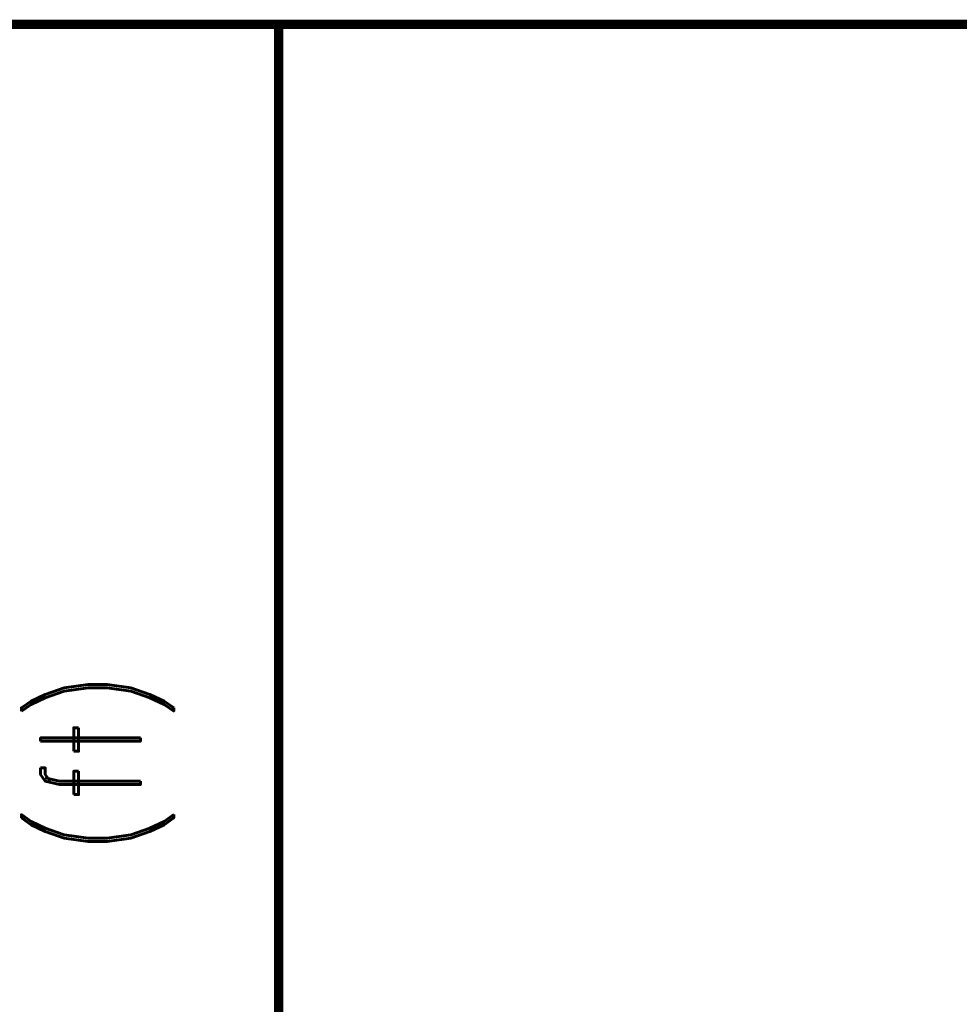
# Model space of a CAD drawing. Extents: x -2 to 113, y -136 to 16.
# Tile 286 of 541: x 10 to 20, y -24 to -13. Entities that reach past the tile are written whole.
import ezdxf
from ezdxf.enums import TextEntityAlignment as Align

# ---------------------------------------------------------------- set-up
doc = ezdxf.new("R2010")
doc.units = 0
doc.header["$MEASUREMENT"] = 0
doc.linetypes.add('SOLID', pattern=[0])
doc.layers.get('0').update_dxf_attribs({"linetype": 'SOLID'})
for name, color, linetype in [('1', 7, 'SOLID'), ('10', 7, 'SOLID'), ('11', 7, 'SOLID'), ('12', 7, 'SOLID'), ('13', 7, 'SOLID'), ('14', 7, 'SOLID'), ('15', 7, 'SOLID'), ('16', 7, 'SOLID'), ('17', 7, 'SOLID'), ('18', 7, 'SOLID'), ('19', 7, 'SOLID'), ('2', 7, 'SOLID'), ('20', 7, 'SOLID'), ('21', 7, 'SOLID'), ('22', 7, 'SOLID'), ('23', 7, 'SOLID'), ('24', 7, 'SOLID'), ('25', 7, 'SOLID'), ('26', 7, 'SOLID'), ('27', 7, 'SOLID'), ('28', 7, 'SOLID'), ('29', 7, 'SOLID'), ('3', 7, 'SOLID'), ('30', 7, 'SOLID'), ('31', 7, 'SOLID'), ('32', 7, 'SOLID'), ('33', 7, 'SOLID'), ('34', 7, 'SOLID'), ('35', 7, 'SOLID'), ('36', 7, 'SOLID'), ('37', 7, 'SOLID'), ('38', 7, 'SOLID'), ('39', 7, 'SOLID'), ('4', 7, 'SOLID'), ('40', 7, 'SOLID'), ('41', 7, 'SOLID'), ('42', 7, 'SOLID'), ('43', 7, 'SOLID'), ('44', 7, 'SOLID'), ('45', 7, 'SOLID'), ('46', 7, 'SOLID'), ('47', 7, 'SOLID'), ('48', 7, 'SOLID'), ('49', 7, 'SOLID'), ('5', 7, 'SOLID'), ('50', 7, 'SOLID'), ('51', 7, 'SOLID'), ('52', 7, 'SOLID'), ('53', 7, 'SOLID'), ('54', 7, 'SOLID'), ('55', 7, 'SOLID'), ('56', 7, 'SOLID'), ('57', 7, 'SOLID'), ('58', 7, 'SOLID'), ('59', 7, 'SOLID'), ('6', 7, 'SOLID'), ('60', 7, 'SOLID'), ('61', 7, 'SOLID'), ('62', 7, 'SOLID'), ('63', 7, 'SOLID'), ('64', 7, 'SOLID'), ('65', 7, 'SOLID'), ('66', 7, 'SOLID'), ('67', 7, 'SOLID'), ('68', 7, 'SOLID'), ('7', 7, 'SOLID'), ('8', 7, 'SOLID'), ('9', 7, 'SOLID')]:
    doc.layers.add(name, color=color, linetype=linetype)
doc.styles.add('ROMAND', font='romand', dxfattribs={"height": 1})

msp = doc.modelspace()

# ---------------------------------------------------------------- linework, layer by layer
at = {"color": 7, "linetype": 'SOLID', "const_width": 0.103}
for points in [[(-0.218, -13.139), (111.547, -13.139)], [(13.018, -13.139), (13.018, -125.639)]]:
    msp.add_lwpolyline(points, dxfattribs=at)
at = {"layer": '1', "color": 7, "linetype": 'SOLID', "const_width": 0.103}
for points in [[(-0.218, -13.139), (111.547, -13.139)], [(13.018, -13.139), (13.018, -125.639)]]:
    msp.add_lwpolyline(points, dxfattribs=at)
at = {"layer": '10', "color": 7, "linetype": 'SOLID', "const_width": 0.103}
for points in [[(-0.218, -13.139), (111.547, -13.139)], [(13.018, -13.139), (13.018, -125.639)]]:
    msp.add_lwpolyline(points, dxfattribs=at)
at = {"layer": '11', "color": 7, "linetype": 'SOLID', "const_width": 0.103}
for points in [[(-0.218, -13.139), (111.547, -13.139)], [(13.018, -13.139), (13.018, -125.639)]]:
    msp.add_lwpolyline(points, dxfattribs=at)
at = {"layer": '12', "color": 7, "linetype": 'SOLID', "const_width": 0.103}
for points in [[(-0.218, -13.139), (111.547, -13.139)], [(13.018, -13.139), (13.018, -125.639)]]:
    msp.add_lwpolyline(points, dxfattribs=at)
at = {"layer": '13', "color": 7, "linetype": 'SOLID', "const_width": 0.103}
for points in [[(-0.218, -13.139), (111.547, -13.139)], [(13.018, -13.139), (13.018, -125.639)]]:
    msp.add_lwpolyline(points, dxfattribs=at)
at = {"layer": '14', "color": 7, "linetype": 'SOLID', "const_width": 0.103}
for points in [[(-0.218, -13.139), (111.547, -13.139)], [(13.018, -13.139), (13.018, -125.639)]]:
    msp.add_lwpolyline(points, dxfattribs=at)
at = {"layer": '15', "color": 7, "linetype": 'SOLID', "const_width": 0.103}
for points in [[(-0.218, -13.139), (111.547, -13.139)], [(13.018, -13.139), (13.018, -125.639)]]:
    msp.add_lwpolyline(points, dxfattribs=at)
at = {"layer": '16', "color": 7, "linetype": 'SOLID', "const_width": 0.103}
for points in [[(-0.218, -13.139), (111.547, -13.139)], [(13.018, -13.139), (13.018, -125.639)]]:
    msp.add_lwpolyline(points, dxfattribs=at)
at = {"layer": '17', "color": 7, "linetype": 'SOLID', "const_width": 0.103}
for points in [[(-0.218, -13.139), (111.547, -13.139)], [(13.018, -13.139), (13.018, -125.639)]]:
    msp.add_lwpolyline(points, dxfattribs=at)
at = {"layer": '18', "color": 7, "linetype": 'SOLID', "const_width": 0.103}
for points in [[(-0.218, -13.139), (111.547, -13.139)], [(13.018, -13.139), (13.018, -125.639)]]:
    msp.add_lwpolyline(points, dxfattribs=at)
at = {"layer": '19', "color": 7, "linetype": 'SOLID', "const_width": 0.103}
for points in [[(-0.218, -13.139), (111.547, -13.139)], [(13.018, -13.139), (13.018, -125.639)]]:
    msp.add_lwpolyline(points, dxfattribs=at)
at = {"layer": '2', "color": 7, "linetype": 'SOLID', "const_width": 0.103}
for points in [[(-0.218, -13.139), (111.547, -13.139)], [(13.018, -13.139), (13.018, -125.639)]]:
    msp.add_lwpolyline(points, dxfattribs=at)
at = {"layer": '20', "color": 7, "linetype": 'SOLID', "const_width": 0.103}
for points in [[(-0.218, -13.139), (111.547, -13.139)], [(13.018, -13.139), (13.018, -125.639)]]:
    msp.add_lwpolyline(points, dxfattribs=at)
at = {"layer": '21', "color": 7, "linetype": 'SOLID', "const_width": 0.103}
for points in [[(-0.218, -13.139), (111.547, -13.139)], [(13.018, -13.139), (13.018, -125.639)]]:
    msp.add_lwpolyline(points, dxfattribs=at)
at = {"layer": '22', "color": 7, "linetype": 'SOLID', "const_width": 0.103}
for points in [[(-0.218, -13.139), (111.547, -13.139)], [(13.018, -13.139), (13.018, -125.639)]]:
    msp.add_lwpolyline(points, dxfattribs=at)
at = {"layer": '23', "color": 7, "linetype": 'SOLID', "const_width": 0.103}
for points in [[(-0.218, -13.139), (111.547, -13.139)], [(13.018, -13.139), (13.018, -125.639)]]:
    msp.add_lwpolyline(points, dxfattribs=at)
at = {"layer": '24', "color": 7, "linetype": 'SOLID', "const_width": 0.103}
for points in [[(-0.218, -13.139), (111.547, -13.139)], [(13.018, -13.139), (13.018, -125.639)]]:
    msp.add_lwpolyline(points, dxfattribs=at)
at = {"layer": '25', "color": 7, "linetype": 'SOLID', "const_width": 0.103}
for points in [[(-0.218, -13.139), (111.547, -13.139)], [(13.018, -13.139), (13.018, -125.639)]]:
    msp.add_lwpolyline(points, dxfattribs=at)
at = {"layer": '26', "color": 7, "linetype": 'SOLID', "const_width": 0.103}
for points in [[(-0.218, -13.139), (111.547, -13.139)], [(13.018, -13.139), (13.018, -125.639)]]:
    msp.add_lwpolyline(points, dxfattribs=at)
at = {"layer": '27', "color": 7, "linetype": 'SOLID', "const_width": 0.103}
for points in [[(-0.218, -13.139), (111.547, -13.139)], [(13.018, -13.139), (13.018, -125.639)]]:
    msp.add_lwpolyline(points, dxfattribs=at)
at = {"layer": '28', "color": 7, "linetype": 'SOLID', "const_width": 0.103}
for points in [[(-0.218, -13.139), (111.547, -13.139)], [(13.018, -13.139), (13.018, -125.639)]]:
    msp.add_lwpolyline(points, dxfattribs=at)
at = {"layer": '29', "color": 7, "linetype": 'SOLID', "const_width": 0.103}
for points in [[(-0.218, -13.139), (111.547, -13.139)], [(13.018, -13.139), (13.018, -125.639)]]:
    msp.add_lwpolyline(points, dxfattribs=at)
at = {"layer": '3', "color": 7, "linetype": 'SOLID', "const_width": 0.103}
for points in [[(-0.218, -13.139), (111.547, -13.139)], [(13.018, -13.139), (13.018, -125.639)]]:
    msp.add_lwpolyline(points, dxfattribs=at)
at = {"layer": '30', "color": 7, "linetype": 'SOLID', "const_width": 0.103}
for points in [[(-0.218, -13.139), (111.547, -13.139)], [(13.018, -13.139), (13.018, -125.639)]]:
    msp.add_lwpolyline(points, dxfattribs=at)
at = {"layer": '31', "color": 7, "linetype": 'SOLID', "const_width": 0.103}
for points in [[(-0.218, -13.139), (111.547, -13.139)], [(13.018, -13.139), (13.018, -125.639)]]:
    msp.add_lwpolyline(points, dxfattribs=at)
at = {"layer": '32', "color": 7, "linetype": 'SOLID', "const_width": 0.103}
for points in [[(-0.218, -13.139), (111.547, -13.139)], [(13.018, -13.139), (13.018, -125.639)]]:
    msp.add_lwpolyline(points, dxfattribs=at)
at = {"layer": '33', "color": 7, "linetype": 'SOLID', "const_width": 0.103}
for points in [[(-0.218, -13.139), (111.547, -13.139)], [(13.018, -13.139), (13.018, -125.639)]]:
    msp.add_lwpolyline(points, dxfattribs=at)
at = {"layer": '34', "color": 7, "linetype": 'SOLID', "const_width": 0.103}
for points in [[(-0.218, -13.139), (111.547, -13.139)], [(13.018, -13.139), (13.018, -125.639)]]:
    msp.add_lwpolyline(points, dxfattribs=at)
at = {"layer": '35', "color": 7, "linetype": 'SOLID', "const_width": 0.103}
for points in [[(-0.218, -13.139), (111.547, -13.139)], [(13.018, -13.139), (13.018, -125.639)]]:
    msp.add_lwpolyline(points, dxfattribs=at)
at = {"layer": '36', "color": 7, "linetype": 'SOLID', "const_width": 0.103}
for points in [[(-0.218, -13.139), (111.547, -13.139)], [(13.018, -13.139), (13.018, -125.639)]]:
    msp.add_lwpolyline(points, dxfattribs=at)
at = {"layer": '37', "color": 7, "linetype": 'SOLID', "const_width": 0.103}
for points in [[(-0.218, -13.139), (111.547, -13.139)], [(13.018, -13.139), (13.018, -125.639)]]:
    msp.add_lwpolyline(points, dxfattribs=at)
at = {"layer": '38', "color": 7, "linetype": 'SOLID', "const_width": 0.103}
for points in [[(-0.218, -13.139), (111.547, -13.139)], [(13.018, -13.139), (13.018, -125.639)]]:
    msp.add_lwpolyline(points, dxfattribs=at)
at = {"layer": '39', "color": 7, "linetype": 'SOLID', "const_width": 0.103}
for points in [[(-0.218, -13.139), (111.547, -13.139)], [(13.018, -13.139), (13.018, -125.639)]]:
    msp.add_lwpolyline(points, dxfattribs=at)
at = {"layer": '4', "color": 7, "linetype": 'SOLID', "const_width": 0.103}
for points in [[(-0.218, -13.139), (111.547, -13.139)], [(13.018, -13.139), (13.018, -125.639)]]:
    msp.add_lwpolyline(points, dxfattribs=at)
at = {"layer": '40', "color": 7, "linetype": 'SOLID', "const_width": 0.103}
for points in [[(-0.218, -13.139), (111.547, -13.139)], [(13.018, -13.139), (13.018, -125.639)]]:
    msp.add_lwpolyline(points, dxfattribs=at)
at = {"layer": '41', "color": 7, "linetype": 'SOLID', "const_width": 0.103}
for points in [[(-0.218, -13.139), (111.547, -13.139)], [(13.018, -13.139), (13.018, -125.639)]]:
    msp.add_lwpolyline(points, dxfattribs=at)
at = {"layer": '42', "color": 7, "linetype": 'SOLID', "const_width": 0.103}
for points in [[(-0.218, -13.139), (111.547, -13.139)], [(13.018, -13.139), (13.018, -125.639)]]:
    msp.add_lwpolyline(points, dxfattribs=at)
at = {"layer": '43', "color": 7, "linetype": 'SOLID', "const_width": 0.103}
for points in [[(-0.218, -13.139), (111.547, -13.139)], [(13.018, -13.139), (13.018, -125.639)]]:
    msp.add_lwpolyline(points, dxfattribs=at)
at = {"layer": '44', "color": 7, "linetype": 'SOLID', "const_width": 0.103}
for points in [[(-0.218, -13.139), (111.547, -13.139)], [(13.018, -13.139), (13.018, -125.639)]]:
    msp.add_lwpolyline(points, dxfattribs=at)
at = {"layer": '45', "color": 7, "linetype": 'SOLID', "const_width": 0.103}
for points in [[(-0.218, -13.139), (111.547, -13.139)], [(13.018, -13.139), (13.018, -125.639)]]:
    msp.add_lwpolyline(points, dxfattribs=at)
at = {"layer": '46', "color": 7, "linetype": 'SOLID', "const_width": 0.103}
for points in [[(-0.218, -13.139), (111.547, -13.139)], [(13.018, -13.139), (13.018, -125.639)]]:
    msp.add_lwpolyline(points, dxfattribs=at)
at = {"layer": '47', "color": 7, "linetype": 'SOLID', "const_width": 0.103}
for points in [[(-0.218, -13.139), (111.547, -13.139)], [(13.018, -13.139), (13.018, -125.639)]]:
    msp.add_lwpolyline(points, dxfattribs=at)
at = {"layer": '48', "color": 7, "linetype": 'SOLID', "const_width": 0.103}
for points in [[(-0.218, -13.139), (111.547, -13.139)], [(13.018, -13.139), (13.018, -125.639)]]:
    msp.add_lwpolyline(points, dxfattribs=at)
at = {"layer": '49', "color": 7, "linetype": 'SOLID', "const_width": 0.103}
for points in [[(-0.218, -13.139), (111.547, -13.139)], [(13.018, -13.139), (13.018, -125.639)]]:
    msp.add_lwpolyline(points, dxfattribs=at)
at = {"layer": '5', "color": 7, "linetype": 'SOLID', "const_width": 0.103}
for points in [[(-0.218, -13.139), (111.547, -13.139)], [(13.018, -13.139), (13.018, -125.639)]]:
    msp.add_lwpolyline(points, dxfattribs=at)
at = {"layer": '50', "color": 7, "linetype": 'SOLID', "const_width": 0.103}
for points in [[(-0.218, -13.139), (111.547, -13.139)], [(13.018, -13.139), (13.018, -125.639)]]:
    msp.add_lwpolyline(points, dxfattribs=at)
at = {"layer": '51', "color": 7, "linetype": 'SOLID', "const_width": 0.103}
for points in [[(-0.218, -13.139), (111.547, -13.139)], [(13.018, -13.139), (13.018, -125.639)]]:
    msp.add_lwpolyline(points, dxfattribs=at)
at = {"layer": '52', "color": 7, "linetype": 'SOLID', "const_width": 0.103}
for points in [[(-0.218, -13.139), (111.547, -13.139)], [(13.018, -13.139), (13.018, -125.639)]]:
    msp.add_lwpolyline(points, dxfattribs=at)
at = {"layer": '53', "color": 7, "linetype": 'SOLID', "const_width": 0.103}
for points in [[(-0.218, -13.139), (111.547, -13.139)], [(13.018, -13.139), (13.018, -125.639)]]:
    msp.add_lwpolyline(points, dxfattribs=at)
at = {"layer": '54', "color": 7, "linetype": 'SOLID', "const_width": 0.103}
for points in [[(-0.218, -13.139), (111.547, -13.139)], [(13.018, -13.139), (13.018, -125.639)]]:
    msp.add_lwpolyline(points, dxfattribs=at)
at = {"layer": '55', "color": 7, "linetype": 'SOLID', "const_width": 0.103}
for points in [[(-0.218, -13.139), (111.547, -13.139)], [(13.018, -13.139), (13.018, -125.639)]]:
    msp.add_lwpolyline(points, dxfattribs=at)
at = {"layer": '56', "color": 7, "linetype": 'SOLID', "const_width": 0.103}
for points in [[(-0.218, -13.139), (111.547, -13.139)], [(13.018, -13.139), (13.018, -125.639)]]:
    msp.add_lwpolyline(points, dxfattribs=at)
at = {"layer": '57', "color": 7, "linetype": 'SOLID', "const_width": 0.103}
for points in [[(-0.218, -13.139), (111.547, -13.139)], [(13.018, -13.139), (13.018, -125.639)]]:
    msp.add_lwpolyline(points, dxfattribs=at)
at = {"layer": '58', "color": 7, "linetype": 'SOLID', "const_width": 0.103}
for points in [[(-0.218, -13.139), (111.547, -13.139)], [(13.018, -13.139), (13.018, -125.639)]]:
    msp.add_lwpolyline(points, dxfattribs=at)
at = {"layer": '59', "color": 7, "linetype": 'SOLID', "const_width": 0.103}
for points in [[(-0.218, -13.139), (111.547, -13.139)], [(13.018, -13.139), (13.018, -125.639)]]:
    msp.add_lwpolyline(points, dxfattribs=at)
at = {"layer": '6', "color": 7, "linetype": 'SOLID', "const_width": 0.103}
for points in [[(-0.218, -13.139), (111.547, -13.139)], [(13.018, -13.139), (13.018, -125.639)]]:
    msp.add_lwpolyline(points, dxfattribs=at)
at = {"layer": '60', "color": 7, "linetype": 'SOLID', "const_width": 0.103}
for points in [[(-0.218, -13.139), (111.547, -13.139)], [(13.018, -13.139), (13.018, -125.639)]]:
    msp.add_lwpolyline(points, dxfattribs=at)
at = {"layer": '61', "color": 7, "linetype": 'SOLID', "const_width": 0.103}
for points in [[(-0.218, -13.139), (111.547, -13.139)], [(13.018, -13.139), (13.018, -125.639)]]:
    msp.add_lwpolyline(points, dxfattribs=at)
at = {"layer": '62', "color": 7, "linetype": 'SOLID', "const_width": 0.103}
for points in [[(-0.218, -13.139), (111.547, -13.139)], [(13.018, -13.139), (13.018, -125.639)]]:
    msp.add_lwpolyline(points, dxfattribs=at)
at = {"layer": '63', "color": 7, "linetype": 'SOLID', "const_width": 0.103}
for points in [[(-0.218, -13.139), (111.547, -13.139)], [(13.018, -13.139), (13.018, -125.639)]]:
    msp.add_lwpolyline(points, dxfattribs=at)
at = {"layer": '64', "color": 7, "linetype": 'SOLID', "const_width": 0.103}
for points in [[(-0.218, -13.139), (111.547, -13.139)], [(13.018, -13.139), (13.018, -125.639)]]:
    msp.add_lwpolyline(points, dxfattribs=at)
at = {"layer": '65', "color": 7, "linetype": 'SOLID', "const_width": 0.103}
for points in [[(-0.218, -13.139), (111.547, -13.139)], [(13.018, -13.139), (13.018, -125.639)]]:
    msp.add_lwpolyline(points, dxfattribs=at)
at = {"layer": '66', "color": 7, "linetype": 'SOLID', "const_width": 0.103}
for points in [[(-0.218, -13.139), (111.547, -13.139)], [(13.018, -13.139), (13.018, -125.639)]]:
    msp.add_lwpolyline(points, dxfattribs=at)
at = {"layer": '67', "color": 7, "linetype": 'SOLID', "const_width": 0.103}
for points in [[(-0.218, -13.139), (111.547, -13.139)], [(13.018, -13.139), (13.018, -125.639)]]:
    msp.add_lwpolyline(points, dxfattribs=at)
at = {"layer": '68', "color": 7, "linetype": 'SOLID', "const_width": 0.103}
for points in [[(-0.218, -13.139), (111.547, -13.139)], [(13.018, -13.139), (13.018, -125.639)]]:
    msp.add_lwpolyline(points, dxfattribs=at)
at = {"layer": '7', "color": 7, "linetype": 'SOLID', "const_width": 0.103}
for points in [[(-0.218, -13.139), (111.547, -13.139)], [(13.018, -13.139), (13.018, -125.639)]]:
    msp.add_lwpolyline(points, dxfattribs=at)
at = {"layer": '8', "color": 7, "linetype": 'SOLID', "const_width": 0.103}
for points in [[(-0.218, -13.139), (111.547, -13.139)], [(13.018, -13.139), (13.018, -125.639)]]:
    msp.add_lwpolyline(points, dxfattribs=at)
at = {"layer": '9', "color": 7, "linetype": 'SOLID', "const_width": 0.103}
for points in [[(-0.218, -13.139), (111.547, -13.139)], [(13.018, -13.139), (13.018, -125.639)]]:
    msp.add_lwpolyline(points, dxfattribs=at)

# ---------------------------------------------------------------- texts
at = {"color": 7, "style": 'ROMAND', "width": 0.78}
msp.add_text('(ft)', height=1.0941, rotation=90, dxfattribs=at).set_placement((10.959, -21.227), align=Align.MIDDLE_CENTER)
at = {"layer": '1', "color": 7, "style": 'ROMAND', "width": 0.78}
msp.add_text('(ft)', height=1.0941, rotation=90, dxfattribs=at).set_placement((10.959, -21.227), align=Align.MIDDLE_CENTER)
at = {"layer": '10', "color": 7, "style": 'ROMAND', "width": 0.78}
msp.add_text('(ft)', height=1.0941, rotation=90, dxfattribs=at).set_placement((10.959, -21.227), align=Align.MIDDLE_CENTER)
at = {"layer": '11', "color": 7, "style": 'ROMAND', "width": 0.78}
msp.add_text('(ft)', height=1.0941, rotation=90, dxfattribs=at).set_placement((10.959, -21.227), align=Align.MIDDLE_CENTER)
at = {"layer": '12', "color": 7, "style": 'ROMAND', "width": 0.78}
msp.add_text('(ft)', height=1.0941, rotation=90, dxfattribs=at).set_placement((10.959, -21.227), align=Align.MIDDLE_CENTER)
at = {"layer": '13', "color": 7, "style": 'ROMAND', "width": 0.78}
msp.add_text('(ft)', height=1.0941, rotation=90, dxfattribs=at).set_placement((10.959, -21.227), align=Align.MIDDLE_CENTER)
at = {"layer": '14', "color": 7, "style": 'ROMAND', "width": 0.78}
msp.add_text('(ft)', height=1.0941, rotation=90, dxfattribs=at).set_placement((10.959, -21.227), align=Align.MIDDLE_CENTER)
at = {"layer": '15', "color": 7, "style": 'ROMAND', "width": 0.78}
msp.add_text('(ft)', height=1.0941, rotation=90, dxfattribs=at).set_placement((10.959, -21.227), align=Align.MIDDLE_CENTER)
at = {"layer": '16', "color": 7, "style": 'ROMAND', "width": 0.78}
msp.add_text('(ft)', height=1.0941, rotation=90, dxfattribs=at).set_placement((10.959, -21.227), align=Align.MIDDLE_CENTER)
at = {"layer": '17', "color": 7, "style": 'ROMAND', "width": 0.78}
msp.add_text('(ft)', height=1.0941, rotation=90, dxfattribs=at).set_placement((10.959, -21.227), align=Align.MIDDLE_CENTER)
at = {"layer": '18', "color": 7, "style": 'ROMAND', "width": 0.78}
msp.add_text('(ft)', height=1.0941, rotation=90, dxfattribs=at).set_placement((10.959, -21.227), align=Align.MIDDLE_CENTER)
at = {"layer": '19', "color": 7, "style": 'ROMAND', "width": 0.78}
msp.add_text('(ft)', height=1.0941, rotation=90, dxfattribs=at).set_placement((10.959, -21.227), align=Align.MIDDLE_CENTER)
at = {"layer": '2', "color": 7, "style": 'ROMAND', "width": 0.78}
msp.add_text('(ft)', height=1.0941, rotation=90, dxfattribs=at).set_placement((10.959, -21.227), align=Align.MIDDLE_CENTER)
at = {"layer": '20', "color": 7, "style": 'ROMAND', "width": 0.78}
msp.add_text('(ft)', height=1.0941, rotation=90, dxfattribs=at).set_placement((10.959, -21.227), align=Align.MIDDLE_CENTER)
at = {"layer": '21', "color": 7, "style": 'ROMAND', "width": 0.78}
msp.add_text('(ft)', height=1.0941, rotation=90, dxfattribs=at).set_placement((10.959, -21.227), align=Align.MIDDLE_CENTER)
at = {"layer": '22', "color": 7, "style": 'ROMAND', "width": 0.78}
msp.add_text('(ft)', height=1.0941, rotation=90, dxfattribs=at).set_placement((10.959, -21.227), align=Align.MIDDLE_CENTER)
at = {"layer": '23', "color": 7, "style": 'ROMAND', "width": 0.78}
msp.add_text('(ft)', height=1.0941, rotation=90, dxfattribs=at).set_placement((10.959, -21.227), align=Align.MIDDLE_CENTER)
at = {"layer": '24', "color": 7, "style": 'ROMAND', "width": 0.78}
msp.add_text('(ft)', height=1.0941, rotation=90, dxfattribs=at).set_placement((10.959, -21.227), align=Align.MIDDLE_CENTER)
at = {"layer": '25', "color": 7, "style": 'ROMAND', "width": 0.78}
msp.add_text('(ft)', height=1.0941, rotation=90, dxfattribs=at).set_placement((10.959, -21.227), align=Align.MIDDLE_CENTER)
at = {"layer": '26', "color": 7, "style": 'ROMAND', "width": 0.78}
msp.add_text('(ft)', height=1.0941, rotation=90, dxfattribs=at).set_placement((10.959, -21.227), align=Align.MIDDLE_CENTER)
at = {"layer": '27', "color": 7, "style": 'ROMAND', "width": 0.78}
msp.add_text('(ft)', height=1.0941, rotation=90, dxfattribs=at).set_placement((10.959, -21.227), align=Align.MIDDLE_CENTER)
at = {"layer": '28', "color": 7, "style": 'ROMAND', "width": 0.78}
msp.add_text('(ft)', height=1.0941, rotation=90, dxfattribs=at).set_placement((10.959, -21.227), align=Align.MIDDLE_CENTER)
at = {"layer": '29', "color": 7, "style": 'ROMAND', "width": 0.78}
msp.add_text('(ft)', height=1.0941, rotation=90, dxfattribs=at).set_placement((10.959, -21.227), align=Align.MIDDLE_CENTER)
at = {"layer": '3', "color": 7, "style": 'ROMAND', "width": 0.78}
msp.add_text('(ft)', height=1.0941, rotation=90, dxfattribs=at).set_placement((10.959, -21.227), align=Align.MIDDLE_CENTER)
at = {"layer": '30', "color": 7, "style": 'ROMAND', "width": 0.78}
msp.add_text('(ft)', height=1.0941, rotation=90, dxfattribs=at).set_placement((10.959, -21.227), align=Align.MIDDLE_CENTER)
at = {"layer": '31', "color": 7, "style": 'ROMAND', "width": 0.78}
msp.add_text('(ft)', height=1.0941, rotation=90, dxfattribs=at).set_placement((10.959, -21.227), align=Align.MIDDLE_CENTER)
at = {"layer": '32', "color": 7, "style": 'ROMAND', "width": 0.78}
msp.add_text('(ft)', height=1.0941, rotation=90, dxfattribs=at).set_placement((10.959, -21.227), align=Align.MIDDLE_CENTER)
at = {"layer": '33', "color": 7, "style": 'ROMAND', "width": 0.78}
msp.add_text('(ft)', height=1.0941, rotation=90, dxfattribs=at).set_placement((10.959, -21.227), align=Align.MIDDLE_CENTER)
at = {"layer": '34', "color": 7, "style": 'ROMAND', "width": 0.78}
msp.add_text('(ft)', height=1.0941, rotation=90, dxfattribs=at).set_placement((10.959, -21.227), align=Align.MIDDLE_CENTER)
at = {"layer": '35', "color": 7, "style": 'ROMAND', "width": 0.78}
msp.add_text('(ft)', height=1.0941, rotation=90, dxfattribs=at).set_placement((10.959, -21.227), align=Align.MIDDLE_CENTER)
at = {"layer": '36', "color": 7, "style": 'ROMAND', "width": 0.78}
msp.add_text('(ft)', height=1.0941, rotation=90, dxfattribs=at).set_placement((10.959, -21.227), align=Align.MIDDLE_CENTER)
at = {"layer": '37', "color": 7, "style": 'ROMAND', "width": 0.78}
msp.add_text('(ft)', height=1.0941, rotation=90, dxfattribs=at).set_placement((10.959, -21.227), align=Align.MIDDLE_CENTER)
at = {"layer": '38', "color": 7, "style": 'ROMAND', "width": 0.78}
msp.add_text('(ft)', height=1.0941, rotation=90, dxfattribs=at).set_placement((10.959, -21.227), align=Align.MIDDLE_CENTER)
at = {"layer": '39', "color": 7, "style": 'ROMAND', "width": 0.78}
msp.add_text('(ft)', height=1.0941, rotation=90, dxfattribs=at).set_placement((10.959, -21.227), align=Align.MIDDLE_CENTER)
at = {"layer": '4', "color": 7, "style": 'ROMAND', "width": 0.78}
msp.add_text('(ft)', height=1.0941, rotation=90, dxfattribs=at).set_placement((10.959, -21.227), align=Align.MIDDLE_CENTER)
at = {"layer": '40', "color": 7, "style": 'ROMAND', "width": 0.78}
msp.add_text('(ft)', height=1.0941, rotation=90, dxfattribs=at).set_placement((10.959, -21.227), align=Align.MIDDLE_CENTER)
at = {"layer": '41', "color": 7, "style": 'ROMAND', "width": 0.78}
msp.add_text('(ft)', height=1.0941, rotation=90, dxfattribs=at).set_placement((10.959, -21.227), align=Align.MIDDLE_CENTER)
at = {"layer": '42', "color": 7, "style": 'ROMAND', "width": 0.78}
msp.add_text('(ft)', height=1.0941, rotation=90, dxfattribs=at).set_placement((10.959, -21.227), align=Align.MIDDLE_CENTER)
at = {"layer": '43', "color": 7, "style": 'ROMAND', "width": 0.78}
msp.add_text('(ft)', height=1.0941, rotation=90, dxfattribs=at).set_placement((10.959, -21.227), align=Align.MIDDLE_CENTER)
at = {"layer": '44', "color": 7, "style": 'ROMAND', "width": 0.78}
msp.add_text('(ft)', height=1.0941, rotation=90, dxfattribs=at).set_placement((10.959, -21.227), align=Align.MIDDLE_CENTER)
at = {"layer": '45', "color": 7, "style": 'ROMAND', "width": 0.78}
msp.add_text('(ft)', height=1.0941, rotation=90, dxfattribs=at).set_placement((10.959, -21.227), align=Align.MIDDLE_CENTER)
at = {"layer": '46', "color": 7, "style": 'ROMAND', "width": 0.78}
msp.add_text('(ft)', height=1.0941, rotation=90, dxfattribs=at).set_placement((10.959, -21.227), align=Align.MIDDLE_CENTER)
at = {"layer": '47', "color": 7, "style": 'ROMAND', "width": 0.78}
msp.add_text('(ft)', height=1.0941, rotation=90, dxfattribs=at).set_placement((10.959, -21.227), align=Align.MIDDLE_CENTER)
at = {"layer": '48', "color": 7, "style": 'ROMAND', "width": 0.78}
msp.add_text('(ft)', height=1.0941, rotation=90, dxfattribs=at).set_placement((10.959, -21.227), align=Align.MIDDLE_CENTER)
at = {"layer": '49', "color": 7, "style": 'ROMAND', "width": 0.78}
msp.add_text('(ft)', height=1.0941, rotation=90, dxfattribs=at).set_placement((10.959, -21.227), align=Align.MIDDLE_CENTER)
at = {"layer": '5', "color": 7, "style": 'ROMAND', "width": 0.78}
msp.add_text('(ft)', height=1.0941, rotation=90, dxfattribs=at).set_placement((10.959, -21.227), align=Align.MIDDLE_CENTER)
at = {"layer": '50', "color": 7, "style": 'ROMAND', "width": 0.78}
msp.add_text('(ft)', height=1.0941, rotation=90, dxfattribs=at).set_placement((10.959, -21.227), align=Align.MIDDLE_CENTER)
at = {"layer": '51', "color": 7, "style": 'ROMAND', "width": 0.78}
msp.add_text('(ft)', height=1.0941, rotation=90, dxfattribs=at).set_placement((10.959, -21.227), align=Align.MIDDLE_CENTER)
at = {"layer": '52', "color": 7, "style": 'ROMAND', "width": 0.78}
msp.add_text('(ft)', height=1.0941, rotation=90, dxfattribs=at).set_placement((10.959, -21.227), align=Align.MIDDLE_CENTER)
at = {"layer": '53', "color": 7, "style": 'ROMAND', "width": 0.78}
msp.add_text('(ft)', height=1.0941, rotation=90, dxfattribs=at).set_placement((10.959, -21.227), align=Align.MIDDLE_CENTER)
at = {"layer": '54', "color": 7, "style": 'ROMAND', "width": 0.78}
msp.add_text('(ft)', height=1.0941, rotation=90, dxfattribs=at).set_placement((10.959, -21.227), align=Align.MIDDLE_CENTER)
at = {"layer": '55', "color": 7, "style": 'ROMAND', "width": 0.78}
msp.add_text('(ft)', height=1.0941, rotation=90, dxfattribs=at).set_placement((10.959, -21.227), align=Align.MIDDLE_CENTER)
at = {"layer": '56', "color": 7, "style": 'ROMAND', "width": 0.78}
msp.add_text('(ft)', height=1.0941, rotation=90, dxfattribs=at).set_placement((10.959, -21.227), align=Align.MIDDLE_CENTER)
at = {"layer": '57', "color": 7, "style": 'ROMAND', "width": 0.78}
msp.add_text('(ft)', height=1.0941, rotation=90, dxfattribs=at).set_placement((10.959, -21.227), align=Align.MIDDLE_CENTER)
at = {"layer": '58', "color": 7, "style": 'ROMAND', "width": 0.78}
msp.add_text('(ft)', height=1.0941, rotation=90, dxfattribs=at).set_placement((10.959, -21.227), align=Align.MIDDLE_CENTER)
at = {"layer": '59', "color": 7, "style": 'ROMAND', "width": 0.78}
msp.add_text('(ft)', height=1.0941, rotation=90, dxfattribs=at).set_placement((10.959, -21.227), align=Align.MIDDLE_CENTER)
at = {"layer": '6', "color": 7, "style": 'ROMAND', "width": 0.78}
msp.add_text('(ft)', height=1.0941, rotation=90, dxfattribs=at).set_placement((10.959, -21.227), align=Align.MIDDLE_CENTER)
at = {"layer": '60', "color": 7, "style": 'ROMAND', "width": 0.78}
msp.add_text('(ft)', height=1.0941, rotation=90, dxfattribs=at).set_placement((10.959, -21.227), align=Align.MIDDLE_CENTER)
at = {"layer": '61', "color": 7, "style": 'ROMAND', "width": 0.78}
msp.add_text('(ft)', height=1.0941, rotation=90, dxfattribs=at).set_placement((10.959, -21.227), align=Align.MIDDLE_CENTER)
at = {"layer": '62', "color": 7, "style": 'ROMAND', "width": 0.78}
msp.add_text('(ft)', height=1.0941, rotation=90, dxfattribs=at).set_placement((10.959, -21.227), align=Align.MIDDLE_CENTER)
at = {"layer": '63', "color": 7, "style": 'ROMAND', "width": 0.78}
msp.add_text('(ft)', height=1.0941, rotation=90, dxfattribs=at).set_placement((10.959, -21.227), align=Align.MIDDLE_CENTER)
at = {"layer": '64', "color": 7, "style": 'ROMAND', "width": 0.78}
msp.add_text('(ft)', height=1.0941, rotation=90, dxfattribs=at).set_placement((10.959, -21.227), align=Align.MIDDLE_CENTER)
at = {"layer": '65', "color": 7, "style": 'ROMAND', "width": 0.78}
msp.add_text('(ft)', height=1.0941, rotation=90, dxfattribs=at).set_placement((10.959, -21.227), align=Align.MIDDLE_CENTER)
at = {"layer": '66', "color": 7, "style": 'ROMAND', "width": 0.78}
msp.add_text('(ft)', height=1.0941, rotation=90, dxfattribs=at).set_placement((10.959, -21.227), align=Align.MIDDLE_CENTER)
at = {"layer": '67', "color": 7, "style": 'ROMAND', "width": 0.78}
msp.add_text('(ft)', height=1.0941, rotation=90, dxfattribs=at).set_placement((10.959, -21.227), align=Align.MIDDLE_CENTER)
at = {"layer": '68', "color": 7, "style": 'ROMAND', "width": 0.78}
msp.add_text('(ft)', height=1.0941, rotation=90, dxfattribs=at).set_placement((10.959, -21.227), align=Align.MIDDLE_CENTER)
at = {"layer": '7', "color": 7, "style": 'ROMAND', "width": 0.78}
msp.add_text('(ft)', height=1.0941, rotation=90, dxfattribs=at).set_placement((10.959, -21.227), align=Align.MIDDLE_CENTER)
at = {"layer": '8', "color": 7, "style": 'ROMAND', "width": 0.78}
msp.add_text('(ft)', height=1.0941, rotation=90, dxfattribs=at).set_placement((10.959, -21.227), align=Align.MIDDLE_CENTER)
at = {"layer": '9', "color": 7, "style": 'ROMAND', "width": 0.78}
msp.add_text('(ft)', height=1.0941, rotation=90, dxfattribs=at).set_placement((10.959, -21.227), align=Align.MIDDLE_CENTER)

doc.saveas('drawing.dxf')
